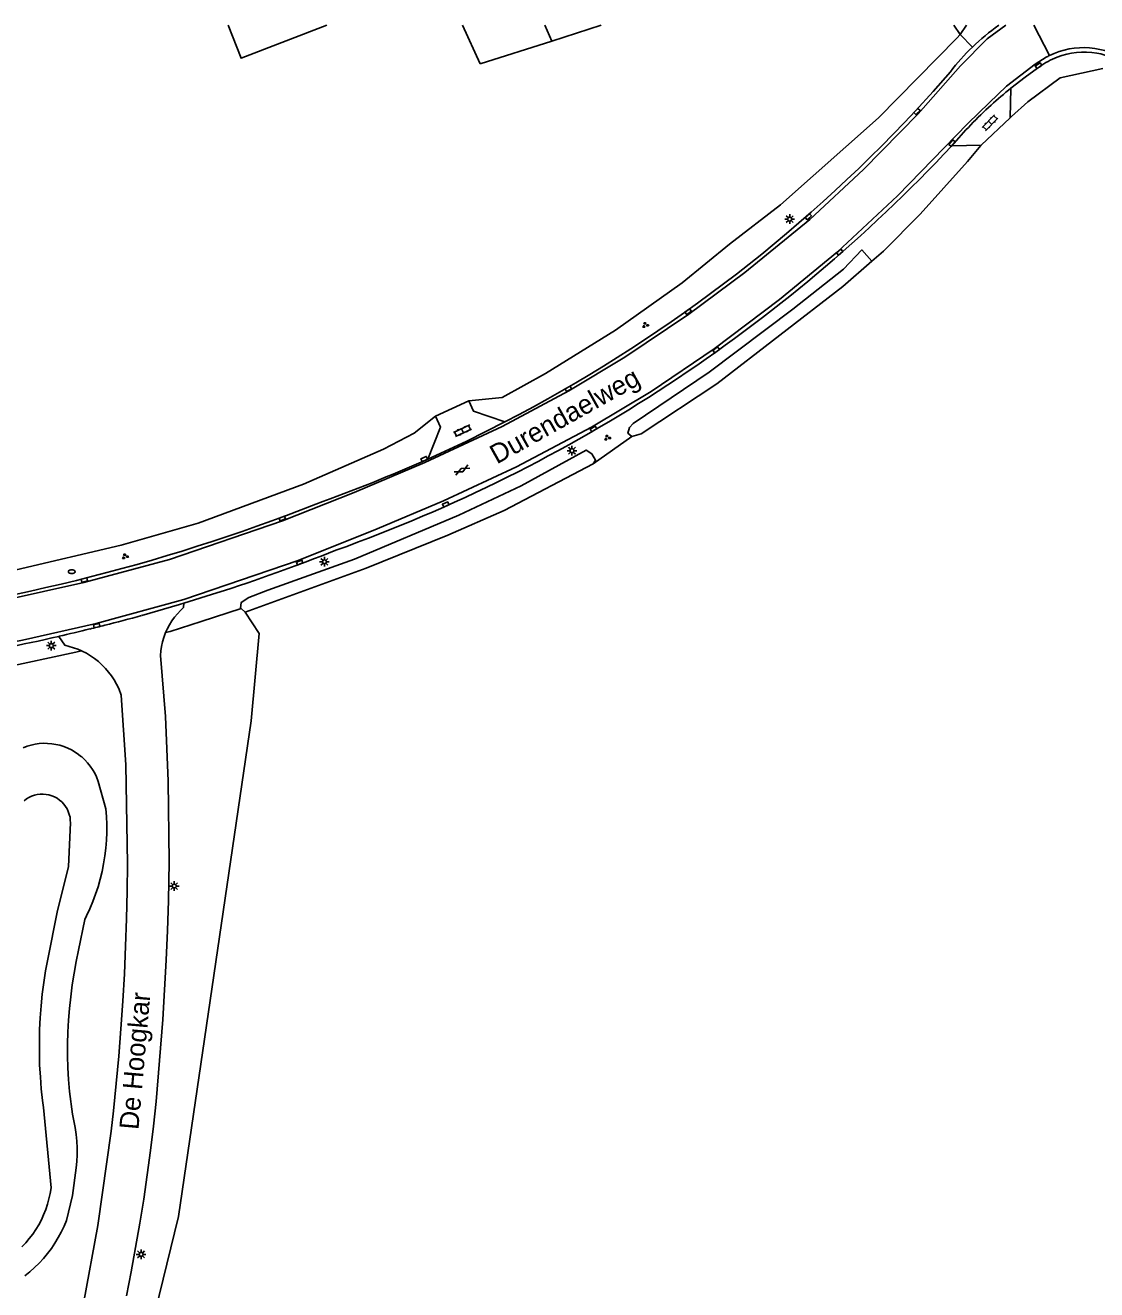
# Model space of a CAD drawing. Extents: x 137999 to 141000, y 397500 to 400501.
# Drawn here: x 139030.1 to 139169.1, y 400335.9 to 400500 of the extents above; entities that cross this region are included whole.
import ezdxf

# ---------------------------------------------------------------- set-up
doc = ezdxf.new("R2010")
doc.units = 0
for name, color, linetype in [('gg-afsc-draadraster', 7, 'Continuous'), ('gg-afsc-lijn draadraster', 7, 'Continuous'), ('gg-anno-openbare ruimte label', 7, 'Continuous'), ('gg-knt-bronhoudergrens', 7, 'Continuous'), ('gg-knt-verharding', 7, 'Continuous'), ('gg-knt-verharding nz', 7, 'Continuous'), ('gg-kntw-bovenkant insteek waterloop', 7, 'Continuous'), ('gg-kntw-greppel-droge sloot', 7, 'Continuous'), ('gg-kntw-midden sloot', 7, 'Continuous'), ('gg-kntw-waterlijn', 7, 'Continuous'), ('gt-grn-groengrens', 7, 'Continuous'), ('gt-symb-brandkraan', 7, 'Continuous'), ('gt-symb-gesloten verharding', 7, 'Continuous'), ('gt-symb-groenvak', 7, 'Continuous'), ('gt-symb-klinker verharding', 7, 'Continuous'), ('gt-symb-kolk', 7, 'Continuous'), ('gt-symb-lichtmast', 7, 'Continuous')]:
    doc.layers.add(name, color=color, linetype=linetype)

# ---------------------------------------------------------------- blocks, each defined once
blk = doc.blocks.new('gt0-KL1')
at = {"layer": 'gt-symb-klinker verharding'}
for p, q in [((-1.15, 0.3), (1.15, 0.3)), ((-1, -0.3), (-1, 0.3)), ((-0.5, 0.3), (-0.5, 0.45)), ((0, -0.3), (0, 0.3)), ((0.5, 0.3), (0.5, 0.45)), ((1, -0.3), (1, 0.3)), ((-1.15, -0.3), (1.15, -0.3)), ((-0.5, -0.45), (-0.5, -0.3)), ((0.5, -0.45), (0.5, -0.3))]:
    blk.add_line(p, q, dxfattribs=at)
blk = doc.blocks.new('gt0-KOLK')
at = {"layer": 'gt-symb-kolk'}
blk.add_lwpolyline([(0, 0), (0.37, 0), (0.37, 0.4), (-0.38, 0.4), (-0.38, 0), (0, 0)], dxfattribs=at)
blk = doc.blocks.new('gt0-LMAST')
at = {"layer": 'gt-symb-lichtmast'}
for p, q in [((-0.18, 0.17), (-0.45, 0.44)), ((0, 0.25), (0, 0.62)), ((0.17, 0.17), (0.44, 0.44)), ((-0.25, 0), (-0.63, 0)), ((-0.18, -0.18), (-0.45, -0.45)), ((0, -0.25), (0, -0.63)), ((0.44, -0.45), (0.17, -0.18)), ((0.25, 0), (0.62, 0))]:
    blk.add_line(p, q, dxfattribs=at)
blk.add_circle((0, 0), 0.25, dxfattribs=at)
blk = doc.blocks.new('gt0-BR')
at = {"layer": 'gt-symb-brandkraan'}
for centre, radius, start, end in [((-0.24, 0), 0.206, 107.5669, 252.4331), ((0.6, -2.66), 3, 106.892, 107.5669), ((0, -0.69), 0.938, 73.108, 106.892), ((-0.6, -2.66), 3, 72.4331, 73.108), ((0.24, 0), 0.206, 287.567, 72.4331), ((0.6, 2.66), 3, 252.4331, 253.108), ((0, 0.69), 0.938, 253.108, 286.8921), ((-0.6, 2.66), 3, 286.8921, 287.567)]:
    blk.add_arc(centre, radius, start, end, dxfattribs=at)
blk = doc.blocks.new('gt0-GRVAK')
at = {"layer": 'gt-symb-groenvak'}
for p, q in [((-0.11, 0.19), (-0.23, 0.24)), ((-0.18, 0.15), (0.09, 0.15)), ((-0.09, 0.21), (-0.16, 0.32)), ((-0.05, 0.21), (-0.05, 0.39)), ((0, 0.21), (0.06, 0.32)), ((0.02, 0.19), (0.13, 0.24)), ((0.26, -0.05), (0.2, 0.06)), ((0.31, -0.05), (0.31, 0.13)), ((0.35, -0.05), (0.41, 0.06)), ((-0.24, -0.23), (-0.36, -0.18)), ((-0.32, -0.26), (-0.05, -0.26)), ((-0.23, -0.21), (-0.29, -0.09)), ((-0.18, -0.2), (-0.18, -0.02)), ((-0.14, -0.21), (-0.07, -0.09)), ((-0.12, -0.23), (0, -0.18)), ((0.24, -0.07), (0.12, -0.02)), ((0.17, -0.11), (0.44, -0.11)), ((0.37, -0.07), (0.49, -0.02))]:
    blk.add_line(p, q, dxfattribs=at)
blk = doc.blocks.new('gt0-GESVH1')
at = {"layer": 'gt-symb-gesloten verharding'}
for p, q in [((-0.99, -0.26), (0.01, 0.24)), ((0.01, -0.26), (-0.99, 0.24)), ((0.01, 0.24), (1.01, -0.26)), ((1.01, 0.24), (0.01, -0.26))]:
    blk.add_line(p, q, dxfattribs=at)

msp = doc.modelspace()

# ---------------------------------------------------------------- linework, layer by layer
at = {"layer": 'gg-afsc-draadraster'}
for p, q in [((139157.86, 400488), (139154.13, 400484.43)), ((139058.08, 400424.27), (139052.87, 400422.59)), ((139052.87, 400422.59), (139048.86, 400421.29)), ((139048.86, 400421.29), (139048.28, 400421.17))]:
    msp.add_line(p, q, dxfattribs=at)
for points in [[(139169.9, 400494.37), (139164.37, 400493.16), (139160.18, 400490.08), (139158.03, 400488.17), (139157.86, 400488)], [(139154.13, 400484.43), (139154.08, 400484.39), (139152.34, 400482.3), (139146.19, 400475.47), (139141.42, 400470.68), (139139.92, 400469.36)], [(139036.62, 400418.64), (139026.97, 400416.55), (139026.39, 400416.65)]]:
    msp.add_lwpolyline(points, dxfattribs=at)
at = {"layer": 'gg-afsc-lijn draadraster'}
msp.add_line((139157.86, 400488), (139154.13, 400484.43), dxfattribs=at)
for points in [[(139169.9, 400494.37), (139164.37, 400493.16), (139160.18, 400490.08), (139158.03, 400488.17), (139157.86, 400488)], [(139154.13, 400484.43), (139154.08, 400484.39), (139152.34, 400482.3), (139146.19, 400475.47), (139141.42, 400470.68), (139139.92, 400469.36)], [(139036.62, 400418.64), (139026.97, 400416.55), (139026.39, 400416.65)]]:
    msp.add_lwpolyline(points, dxfattribs=at)
at = {"layer": 'gg-knt-bronhoudergrens'}
for p, q in [((139086.8, 400500), (139089.1, 400495.01)), ((139098.39, 400497.96), (139104.82, 400500)), ((139150.58, 400500), (139151.4, 400498.8)), ((139098.39, 400497.96), (139089.1, 400495.01)), ((139037.37, 400418.8), (139036.62, 400418.64))]:
    msp.add_line(p, q, dxfattribs=at)
for points in [[(139056.38, 400500), (139058.08, 400495.73), (139069.21, 400500)], [(139036.04, 400292.14), (139046.45, 400331.06), (139049.94, 400345.38), (139059.36, 400409.72), (139060.42, 400421.05), (139058.6, 400423.82)]]:
    msp.add_lwpolyline(points, dxfattribs=at)
at = {"layer": 'gg-knt-verharding'}
for p, q in [((139160.93, 400500), (139162.98, 400496.07)), ((139161.71, 400494.62), (139161.44, 400494.42)), ((139157.86, 400488), (139157.98, 400491.84)), ((139150.31, 400484.36), (139154.13, 400484.43)), ((139087.62, 400451.27), (139083.29, 400449.26)), ((139050.62, 400424.97), (139054.94, 400426.31))]:
    msp.add_line(p, q, dxfattribs=at)
for points in [[(139151.45, 400494.72), (139154.91, 400498.23), (139157.33, 400500)], [(138996.13, 400421.23), (138998.93, 400421.34), (139008.9, 400422.24), (139018.44, 400423.64), (139027.18, 400425.31), (139037.68, 400427.66), (139048.79, 400430.66), (139063.43, 400435.66), (139072.74, 400439.33), (139081.91, 400443.23), (139091.95, 400447.91), (139100.6, 400452.53), (139107.87, 400456.91), (139116.19, 400462.49), (139123.44, 400467.91), (139131.87, 400474.77), (139138.85, 400481.28), (139145.92, 400488.49), (139151.45, 400494.72)], [(139162.55, 400495.85), (139161.11, 400494.95), (139157.39, 400492.1), (139155.16, 400489.94)], [(139161.44, 400494.42), (139159.82, 400493.27), (139157.98, 400491.84)], [(139145.6, 400488.9), (139147.89, 400491.4), (139150.12, 400493.96)], [(139155.16, 400489.94), (139152.4, 400487.26), (139143.25, 400477.85), (139135.49, 400470.59), (139127.93, 400464.39), (139119.46, 400457.98), (139111.27, 400452.46), (139103.54, 400447.83), (139093.83, 400442.67), (139084.36, 400438.26), (139075.75, 400434.62), (139065.48, 400430.52), (139050.62, 400425.44), (139039.26, 400422.34), (139029.72, 400420.2), (139019.31, 400418.2), (139009.26, 400416.71), (138999.38, 400415.78), (138996.37, 400415.65)], [(139092.31, 400448.51), (139088.24, 400449.89), (139087.62, 400451.27)], [(139083.29, 400449.26), (139083.93, 400447.85), (139082.32, 400443.69)], [(139045.17, 400423.39), (139050.07, 400424.8), (139050.62, 400424.97)], [(139048.28, 400421.17), (139048.49, 400421.63), (139048.77, 400422.16), (139049.08, 400422.67), (139049.43, 400423.15), (139049.81, 400423.61), (139050.21, 400424.05), (139050.59, 400424.4), (139050.62, 400424.97)], [(139034.43, 400420.67), (139035.18, 400419.52), (139036.87, 400419.03), (139037.37, 400418.8)], [(139048.28, 400421.17), (139048.04, 400420.53), (139047.88, 400419.96), (139047.75, 400419.37), (139047.66, 400418.78), (139047.61, 400418.19), (139048.26, 400410.28), (139048.62, 400401.88), (139048.75, 400391.41), (139048.65, 400386.35), (139048.52, 400382.49), (139048.36, 400378.63), (139048.15, 400374.78), (139047.91, 400370.93), (139047.05, 400360.28), (139046.7, 400357.11), (139046.32, 400353.95), (139045.9, 400350.79), (139045.44, 400347.63), (139044.93, 400344.48), (139044.39, 400341.33), (139043.81, 400338.2), (139043.19, 400335.07)], [(139037.37, 400418.8), (139037.45, 400418.77), (139038.01, 400418.48), (139038.55, 400418.15), (139039.06, 400417.79), (139039.56, 400417.4), (139040.02, 400416.97), (139040.46, 400416.52), (139040.87, 400416.04), (139041.25, 400415.54), (139041.6, 400415.01), (139041.91, 400414.46), (139042.19, 400413.9), (139042.52, 400413.05), (139043.11, 400403.98), (139043.34, 400391.15), (139043.3, 400387.58), (139043.21, 400384.01), (139043.09, 400380.44), (139042.92, 400376.87), (139042.72, 400373.3), (139042.47, 400369.74), (139042.19, 400366.18), (139041.86, 400362.62), (139041.5, 400359.07), (139041.2, 400356.44), (139039.46, 400344.21), (139037.61, 400334.06)]]:
    msp.add_lwpolyline(points, dxfattribs=at)
for centre, radius, start, end in [((139172.55, 400476.95), 28.14, 125.02, 134.0691), ((139172.47, 400477.05), 28.02, 134.0871, 142.8784), ((139167.11, 400487.62), 9.41, 116.0404, 118.9923), ((139167.4, 400487.02), 10.08, 54.9779, 116.0625), ((139167.5, 400486.74), 9.77, 80.5196, 111.2212), ((139167.5, 400486.74), 9.77, 30.7123, 80.5289), ((139167.49, 400486.76), 9.75, 111.1922, 126.3139), ((139194.03, 400447.21), 57.38, 128.9263, 132.3238), ((139194, 400447.22), 57.35, 132.3068, 139.6293), ((139001.48, 400623.75), 197.38, 297.3987, 316.9035), ((139001.9, 400623.2), 203.23, 289.6827, 316.908), ((139001.57, 400623.57), 197.17, 289.6186, 294.1756), ((138978.96, 400662.6), 241.66, 276.0826, 291.5607), ((138979.25, 400661.23), 246.81, 287.8584, 291.6606), ((138986.39, 400632.94), 217.63, 283.835, 284.3624), ((138980.02, 400658.59), 244.06, 284.3173, 285.4815), ((138979.48, 400660.56), 246.1, 276.0085, 282.9028), ((138979, 400662.56), 248.15, 282.906, 283.8558)]:
    msp.add_arc(centre, radius, start, end, dxfattribs=at)
at = {"layer": 'gg-knt-verharding nz'}
msp.add_lwpolyline([(139082.32, 400443.69), (139087.35, 400446.03), (139092.31, 400448.51)], dxfattribs=at)
at = {"layer": 'gg-kntw-bovenkant insteek waterloop'}
for points in [[(139029.78, 400406.22), (139030.29, 400406.41), (139030.81, 400406.56), (139031.34, 400406.68), (139031.87, 400406.75), (139032.41, 400406.79), (139032.95, 400406.78), (139033.49, 400406.74), (139034.02, 400406.65), (139034.55, 400406.53), (139035.07, 400406.37), (139035.57, 400406.17), (139036.05, 400405.93), (139036.52, 400405.66), (139036.97, 400405.36), (139037.25, 400405.13)], [(139037.25, 400405.13), (139037.39, 400405.02), (139037.79, 400404.65), (139038.15, 400404.25), (139038.49, 400403.83), (139038.8, 400403.38), (139039.07, 400402.92), (139039.3, 400402.43), (139039.54, 400401.83), (139040.53, 400398.29), (139040.61, 400397.27), (139040.64, 400396.25), (139040.64, 400395.23), (139040.6, 400394.2), (139040.51, 400393.18), (139040.39, 400392.17), (139040.23, 400391.16), (139040.03, 400390.16), (139039.79, 400389.16), (139039.51, 400388.18), (139039.19, 400387.21), (139038.83, 400386.25), (139038.44, 400385.3), (139038.01, 400384.38), (139037.78, 400383.91), (139036.99, 400379.95), (139036.67, 400378.45), (139036.39, 400376.94), (139036.15, 400375.42), (139035.96, 400373.89), (139035.8, 400372.36), (139035.68, 400370.83), (139035.6, 400369.29), (139035.56, 400367.76), (139035.56, 400366.22), (139035.6, 400364.68), (139035.68, 400363.14), (139035.8, 400361.61), (139036.19, 400358.63), (139036.38, 400357.77), (139036.54, 400356.9), (139036.66, 400356.02), (139036.74, 400355.14), (139036.78, 400354.26), (139036.78, 400353.37), (139036.74, 400352.49), (139036.67, 400351.69), (139036.19, 400348.07)], [(139036.19, 400348.07), (139035.43, 400344.85), (139035.11, 400344.09), (139034.74, 400343.34), (139034.35, 400342.62), (139033.91, 400341.91), (139033.45, 400341.23), (139032.95, 400340.57), (139032.42, 400339.93), (139031.86, 400339.32), (139031.27, 400338.74), (139030.65, 400338.19), (139030.01, 400337.67)]]:
    msp.add_lwpolyline(points, dxfattribs=at)
at = {"layer": 'gg-kntw-greppel-droge sloot'}
msp.add_line((139058.6, 400423.82), (139058.08, 400424.27), dxfattribs=at)
for points in [[(139139.92, 400469.36), (139138.64, 400470.85), (139136.27, 400468.35), (139129.69, 400463.14), (139118.8, 400454.97), (139108.95, 400448.29), (139108.46, 400447.79), (139108.24, 400447.06), (139108.8, 400446.62)], [(139139.92, 400469.36), (139136.15, 400466.11), (139119.8, 400453.46), (139109.99, 400446.96), (139108.8, 400446.62)], [(139103.77, 400443.05), (139104.07, 400443.54), (139103.6, 400444.36), (139102.87, 400444.86), (139094.42, 400440.23), (139086.33, 400436.39), (139072.77, 400430.7), (139061.56, 400426.69), (139059.08, 400425.74), (139058.1, 400425.09), (139058.01, 400424.33), (139058.08, 400424.27)], [(139058.6, 400423.82), (139074.29, 400429.53), (139084.89, 400433.79), (139092.21, 400437.02), (139103.77, 400443.05)]]:
    msp.add_lwpolyline(points, dxfattribs=at)
at = {"layer": 'gg-kntw-midden sloot'}
msp.add_line((139151.4, 400498.8), (139150.95, 400498.34), dxfattribs=at)
for points in [[(139150.95, 400498.34), (139140.78, 400487.99), (139128.07, 400476.68), (139121.44, 400471.6), (139115.3, 400466.56), (139106.66, 400460.43), (139097.57, 400454.78), (139091.95, 400451.67)], [(139004.18, 400426.41), (139021.61, 400428.03), (139028.87, 400429.3), (139042.51, 400432.53), (139052.5, 400435.38), (139066.19, 400440.42), (139076.54, 400444.97), (139080.53, 400447.06)]]:
    msp.add_lwpolyline(points, dxfattribs=at)
at = {"layer": 'gg-kntw-waterlijn'}
for points in [[(139029.91, 400399.34), (139030.21, 400399.57), (139030.54, 400399.76), (139030.89, 400399.93), (139031.25, 400400.05), (139031.62, 400400.14), (139032, 400400.19), (139032.38, 400400.2), (139032.76, 400400.16), (139033.14, 400400.09), (139033.51, 400399.98), (139033.86, 400399.83), (139034.19, 400399.65), (139034.51, 400399.43), (139034.8, 400399.18), (139035.06, 400398.9), (139035.29, 400398.6), (139035.49, 400398.27), (139035.65, 400397.92), (139035.78, 400397.56), (139035.87, 400397.19), (139035.91, 400396.81), (139035.92, 400396.48), (139035.68, 400390.81), (139034.22, 400384.85), (139032.98, 400378.78), (139032.71, 400377.27), (139032.47, 400375.75), (139032.27, 400374.23), (139032.12, 400372.7), (139032, 400371.16), (139031.92, 400369.62), (139031.89, 400368.09), (139031.89, 400366.55), (139031.93, 400365.01), (139032.02, 400363.48), (139032.14, 400361.94), (139032.3, 400360.41), (139032.42, 400359.52), (139033.41, 400349.07)], [(139033.41, 400349.07), (139033.29, 400348.36), (139033.14, 400347.65), (139032.95, 400346.95), (139032.72, 400346.27), (139032.45, 400345.6), (139032.15, 400344.94), (139031.81, 400344.3), (139031.44, 400343.68), (139031.03, 400343.09), (139030.59, 400342.51), (139030.12, 400341.96), (139029.61, 400341.44)]]:
    msp.add_lwpolyline(points, dxfattribs=at)
at = {"layer": 'gt-grn-groengrens'}
for p, q in [((139097.5, 400500), (139098.39, 400497.96)), ((139151.4, 400498.8), (139152.2, 400500)), ((139151.4, 400498.8), (139152.97, 400497.17)), ((139087.62, 400451.27), (139091.95, 400451.67)), ((139080.53, 400447.06), (139083.29, 400449.26)), ((139108.8, 400446.62), (139103.77, 400443.05))]:
    msp.add_line(p, q, dxfattribs=at)

# ---------------------------------------------------------------- block references
at = {"layer": 'gt-symb-brandkraan'}
msp.add_blockref('gt0-BR', (139036.1, 400429.07), dxfattribs=at)
at = {"layer": 'gt-symb-gesloten verharding', "rotation": 27.00065470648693}
msp.add_blockref('gt0-GESVH1', (139086.72, 400442.26), dxfattribs=at)
at = {"layer": 'gt-symb-groenvak'}
for p in [(139110.52, 400461.08), (139105.6, 400446.46), (139043.01, 400431.06)]:
    msp.add_blockref('gt0-GRVAK', p, dxfattribs=at)
at = {"layer": 'gt-symb-klinker verharding'}
for p, rotation in [((139155.28, 400487.34), 45.972395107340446), ((139086.82, 400447.36), 25.027278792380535)]:
    msp.add_blockref('gt0-KL1', p, dxfattribs=dict(at, rotation=rotation))
at = {"layer": 'gt-symb-kolk'}
for p, rotation in [((139161.68, 400494.59), 35.02487327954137), ((139145.94, 400488.67), 46.98610659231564), ((139150.48, 400484.57), 49.01346679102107), ((139131.83, 400475), 41.99999127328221), ((139135.88, 400470.39), 40.98653320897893), ((139116.22, 400462.66), 36.01052540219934), ((139119.84, 400457.7), 36.01052540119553), ((139100.65, 400452.63), 30.00072778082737), ((139103.9, 400447.43), 30.00072778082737), ((139081.92, 400443.51), 24.003190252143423), ((139084.71, 400437.61), 24.003190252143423), ((139063.5, 400435.78), 20.971710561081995), ((139065.74, 400430.07), 20.971710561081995), ((139037.78, 400427.79), 14.00844348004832), ((139039.39, 400421.86), 14.008443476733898)]:
    msp.add_blockref('gt0-KOLK', p, dxfattribs=dict(at, rotation=rotation))
at = {"layer": 'gt-symb-lichtmast'}
for p in [(139129.27, 400474.84), (139101.01, 400444.78), (139068.89, 400430.36), (139033.44, 400419.47), (139049.4, 400388.26), (139045.1, 400340.45)]:
    msp.add_blockref('gt0-LMAST', p, dxfattribs=at)

# ---------------------------------------------------------------- texts
at = {"layer": 'gg-anno-openbare ruimte label'}
for s, rotation, p in [('Durendaelweg', 29.2, (139091.26, 400442.98)), ('De Hoogkar', 85, (139044.75, 400356.57))]:
    msp.add_text(s, height=2.5, rotation=rotation, dxfattribs=at).set_placement(p)

doc.saveas('drawing.dxf')
